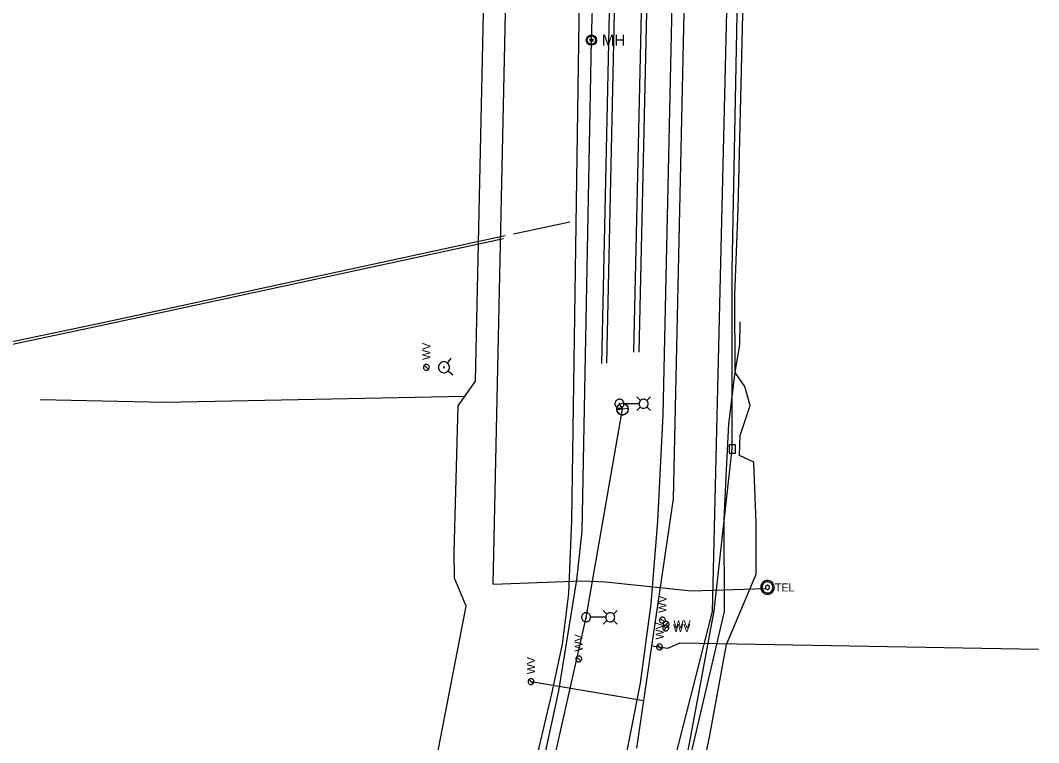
# Model space of a CAD drawing. Extents: x 596028 to 606371, y 330010 to 403088.
# Drawn here: x 604789.8 to 605279.8, y 336610.4 to 336958.2 of the extents above; entities that cross this region are included whole.
import ezdxf

# ---------------------------------------------------------------- set-up
doc = ezdxf.new("R2010")
doc.units = 0
for name, color, linetype in [('Default', 7, 'Continuous'), ('E_LTG', 7, 'Continuous'), ('E_LTG_CID', 7, 'Continuous'), ('E_RDWY_C_and_G', 7, 'Continuous'), ('E_UTL_E', 7, 'Continuous'), ('E_UTL_E_UG', 7, 'Continuous'), ('E_UTL_G_UG', 7, 'Continuous'), ('E_UTL_SAN_UG', 7, 'Continuous'), ('E_UTL_T_MH', 7, 'Continuous'), ('E_UTL_T_UG', 7, 'Continuous'), ('E_UTL_TV', 7, 'Continuous'), ('E_UTL_TV_UG', 7, 'Continuous'), ('E_UTL_W', 7, 'Continuous'), ('E_UTL_W_UG', 7, 'Continuous'), ('E_UTL_WHydrant', 7, 'Continuous')]:
    doc.layers.add(name, color=color, linetype=linetype)

# ---------------------------------------------------------------- blocks, each defined once
blk = doc.blocks.new('_U272')
at = {"layer": 'E_LTG'}
blk.add_lwpolyline([(0.001, -0.171), (0.001, 0.172)], dxfattribs=at)
blk.add_circle((0.001, 0), 0.171, dxfattribs=at)
blk.add_arc((0.001, 0), 0.171, 90, 270, dxfattribs=at)
blk.add_text('L', height=0.108, dxfattribs=at).set_placement((0.066, -0.042))
blk = doc.blocks.new('MH')
at = {"layer": 'Default'}
for radius in [15.2, 12.2, 4.57]:
    blk.add_circle((0, 0), radius, dxfattribs=at)
blk.add_text('MH', height=32.92, dxfattribs=at).set_placement((30.5, -16.5))

msp = doc.modelspace()

# ---------------------------------------------------------------- linework, layer by layer
at = {"layer": 'E_LTG'}
for points in [[(605080.3, 336773.56), (605080.26, 336773.97), (605080.15, 336774.37), (605079.96, 336774.74), (605079.7, 336775.06), (605079.39, 336775.33), (605079.03, 336775.54), (605078.64, 336775.68), (605078.23, 336775.74), (605077.82, 336775.72), (605077.42, 336775.62), (605077.04, 336775.45), (605076.7, 336775.21), (605076.42, 336774.91), (605076.19, 336774.56), (605076.04, 336774.18), (605075.96, 336773.77), (605075.96, 336773.36), (605076.04, 336772.95), (605076.19, 336772.57), (605076.42, 336772.22), (605076.7, 336771.92), (605077.04, 336771.68), (605077.42, 336771.51), (605077.82, 336771.41), (605078.23, 336771.39), (605078.64, 336771.45), (605079.03, 336771.58), (605079.39, 336771.79), (605079.7, 336772.06), (605079.96, 336772.39), (605080.15, 336772.75), (605080.26, 336773.15), (605080.3, 336773.56)], [(605078.29, 336773.56), (605078.29, 336773.59), (605078.28, 336773.62), (605078.27, 336773.65), (605078.25, 336773.68), (605078.22, 336773.7), (605078.2, 336773.71), (605078.17, 336773.72), (605078.14, 336773.73), (605078.1, 336773.73), (605078.07, 336773.72), (605078.05, 336773.71), (605078.02, 336773.69), (605078, 336773.67), (605077.98, 336773.64), (605077.97, 336773.61), (605077.96, 336773.58), (605077.96, 336773.55), (605077.97, 336773.52), (605077.98, 336773.49), (605078, 336773.46), (605078.02, 336773.44), (605078.05, 336773.42), (605078.07, 336773.41), (605078.1, 336773.4), (605078.14, 336773.4), (605078.17, 336773.4), (605078.2, 336773.41), (605078.22, 336773.43), (605078.25, 336773.45), (605078.27, 336773.47), (605078.28, 336773.5), (605078.29, 336773.53), (605078.29, 336773.56)], [(605087.52, 336773.56), (605080.34, 336773.56)], [(605088.21, 336775.09), (605086.43, 336776.86)], [(605091.91, 336773.56), (605091.87, 336773.97), (605091.75, 336774.37), (605091.56, 336774.74), (605091.31, 336775.06), (605090.99, 336775.33), (605090.64, 336775.54), (605090.24, 336775.68), (605089.84, 336775.74), (605089.42, 336775.72), (605089.02, 336775.62), (605088.64, 336775.45), (605088.31, 336775.21), (605088.02, 336774.91), (605087.8, 336774.56), (605087.64, 336774.18), (605087.57, 336773.77), (605087.57, 336773.36), (605087.64, 336772.95), (605087.8, 336772.57), (605088.02, 336772.22), (605088.31, 336771.92), (605088.64, 336771.68), (605089.02, 336771.51), (605089.42, 336771.41), (605089.84, 336771.39), (605090.24, 336771.45), (605090.64, 336771.58), (605090.99, 336771.79), (605091.31, 336772.06), (605091.56, 336772.39), (605091.75, 336772.75), (605091.87, 336773.15), (605091.91, 336773.56)], [(605091.26, 336775.09), (605093.03, 336776.86)], [(605088.21, 336772.04), (605086.43, 336770.26)], [(605091.26, 336772.04), (605093.03, 336770.26)], [(605064.22, 336670.76), (605064.18, 336671.17), (605064.06, 336671.57), (605063.87, 336671.93), (605063.62, 336672.26), (605063.31, 336672.53), (605062.95, 336672.74), (605062.56, 336672.87), (605062.15, 336672.93), (605061.73, 336672.91), (605061.33, 336672.81), (605060.96, 336672.64), (605060.62, 336672.4), (605060.33, 336672.1), (605060.11, 336671.75), (605059.96, 336671.37), (605059.88, 336670.96), (605059.88, 336670.55), (605059.96, 336670.14), (605060.11, 336669.76), (605060.33, 336669.41), (605060.62, 336669.11), (605060.96, 336668.87), (605061.33, 336668.7), (605061.73, 336668.6), (605062.15, 336668.58), (605062.56, 336668.64), (605062.95, 336668.78), (605063.31, 336668.99), (605063.62, 336669.26), (605063.87, 336669.58), (605064.06, 336669.95), (605064.18, 336670.35), (605064.22, 336670.76)], [(605062.21, 336670.76), (605062.21, 336670.79), (605062.2, 336670.82), (605062.18, 336670.85), (605062.16, 336670.87), (605062.14, 336670.89), (605062.11, 336670.91), (605062.08, 336670.92), (605062.05, 336670.92), (605062.02, 336670.92), (605061.99, 336670.91), (605061.96, 336670.9), (605061.93, 336670.88), (605061.91, 336670.86), (605061.9, 336670.83), (605061.88, 336670.8), (605061.88, 336670.77), (605061.88, 336670.74), (605061.88, 336670.71), (605061.9, 336670.68), (605061.91, 336670.65), (605061.93, 336670.63), (605061.96, 336670.61), (605061.99, 336670.6), (605062.02, 336670.59), (605062.05, 336670.59), (605062.08, 336670.6), (605062.11, 336670.61), (605062.14, 336670.62), (605062.16, 336670.64), (605062.18, 336670.67), (605062.2, 336670.7), (605062.21, 336670.73), (605062.21, 336670.76)], [(605071.43, 336670.76), (605064.26, 336670.76)], [(605072.12, 336672.28), (605070.35, 336674.06)], [(605075.82, 336670.76), (605075.78, 336671.17), (605075.67, 336671.57), (605075.48, 336671.93), (605075.22, 336672.26), (605074.91, 336672.53), (605074.55, 336672.74), (605074.16, 336672.87), (605073.75, 336672.93), (605073.34, 336672.91), (605072.94, 336672.81), (605072.56, 336672.64), (605072.22, 336672.4), (605071.94, 336672.1), (605071.71, 336671.75), (605071.56, 336671.37), (605071.48, 336670.96), (605071.48, 336670.55), (605071.56, 336670.14), (605071.71, 336669.76), (605071.94, 336669.41), (605072.22, 336669.11), (605072.56, 336668.87), (605072.94, 336668.7), (605073.34, 336668.6), (605073.75, 336668.58), (605074.16, 336668.64), (605074.55, 336668.78), (605074.91, 336668.99), (605075.22, 336669.26), (605075.48, 336669.58), (605075.67, 336669.95), (605075.78, 336670.35), (605075.82, 336670.76)], [(605075.17, 336672.28), (605076.95, 336674.06)], [(605072.12, 336669.24), (605070.35, 336667.46)], [(605075.17, 336669.24), (605076.95, 336667.46)]]:
    msp.add_lwpolyline(points, dxfattribs=at)
at = {"layer": 'E_LTG_CID'}
msp.add_line((605047.35, 336605.1), (605062.02, 336670.68), dxfattribs=at)
msp.add_lwpolyline([(605062.02, 336670.68), (605079.57, 336770.97), (605078.13, 336773.56)], dxfattribs=at)
at = {"layer": 'E_RDWY_C_and_G'}
for p, q in [((605069.56, 336793), (605077.76, 337168.15)), ((605072.09, 336793.04), (605080.29, 337168.43)), ((605085.11, 336798.48), (605093.21, 337169.07)), ((605087.66, 336798.36), (605095.74, 337167.97))]:
    msp.add_line(p, q, dxfattribs=at)
at = {"layer": 'E_UTL_E_UG'}
for p, q in [((605064.65, 336948.67), (605080.51, 337478.13)), ((605060.14, 336712.18), (605064.65, 336948.67))]:
    msp.add_line(p, q, dxfattribs=at)
for points in [[(604998.72, 336689.57), (604998.54, 336702.1), (605000.55, 336772.61), (605008.8, 336784.41), (605020.11, 337302), (605019.54, 337319.47), (605023.08, 337328.16)], [(605112.8, 336572.21), (605121.5, 336612.94), (605129.7, 336657.63), (605143.83, 336691.53), (605143.85, 336716.01), (605142.76, 336745.38), (605135.9, 336748.62), (605136.24, 336758.21), (605141.03, 336772.76), (605138.41, 336781.83), (605133.85, 336788.61), (605133.65, 336825.83), (605134.41, 336846.66), (605135.18, 336867.5), (605141.91, 337148.82), (605142.82, 337177.87), (605142.49, 337206.68), (605152.85, 337227.39)], [(605008.63, 336196.68), (605057.64, 336368.33), (605060.05, 336372.29), (605064.33, 336397.87), (605068.34, 336425.32), (605074.89, 336456.97), (605090.92, 336522.59), (605106.66, 336579.53), (605110.34, 336595.28), (605128.69, 336673.59), (605128.48, 336717.48), (605129.55, 336741.75), (605130.77, 336763.77), (605133.86, 336788.7), (605136.04, 336801.96), (605136.21, 336812.95)], [(604799.36, 336775.59), (604859.34, 336774.28), (605003.74, 336777.17)], [(605017.63, 336502.62), (605019.2, 336504.96), (605027.87, 336538.45), (605040.18, 336594.62), (605048.88, 336635.32), (605057.57, 336688.76), (605060.14, 336712.18)], [(604978.48, 336539.75), (604980.81, 336554.49), (605004.37, 336676.15), (604998.72, 336689.57)]]:
    msp.add_lwpolyline(points, dxfattribs=at)
at = {"layer": 'E_UTL_G_UG'}
for p, q in [((605027.11, 336855.39), (605054.17, 336861.24)), ((604830.31, 336812.89), (605023.17, 336854.54)), ((604830.57, 336811.72), (605022.31, 336853.13))]:
    msp.add_line(p, q, dxfattribs=at)
for points in [[(605055.24, 336717.3), (605063.72, 337297.96), (605053.61, 337311.03)], [(605096.52, 336717.08), (605099.15, 336768.28), (605111.01, 337310.53)], [(604573.36, 336754.34), (604602.89, 336761.89), (604603.6, 336761.83), (604612.92, 336764.38), (604623.92, 336766.78), (604734.14, 336791.97), (604749.39, 336795.42), (604769.69, 336800.11), (604830.31, 336812.89)], [(604573.65, 336753.18), (604602.98, 336760.68), (604603.71, 336760.61), (604613.21, 336763.22), (604624.18, 336765.6), (604734.41, 336790.8), (604749.66, 336794.25), (604769.95, 336798.93), (604830.56, 336811.72)], [(604947.77, 336280.3), (604969.19, 336351.45), (604980.36, 336393.71), (604994.86, 336441.23), (605007.11, 336488.05), (605022.16, 336540.99), (605036.14, 336593.75), (605045.56, 336633.88), (605050.72, 336657.87), (605053.8, 336682.24), (605055.24, 336717.3)], [(605007.72, 336337.72), (605021.94, 336383.75), (605039.69, 336444.37), (605053.58, 336496.44), (605065.41, 336541.18), (605079.67, 336595.77), (605088.28, 336639.05), (605093.42, 336677.26), (605096.52, 336717.08)]]:
    msp.add_lwpolyline(points, dxfattribs=at)
at = {"layer": 'E_UTL_SAN_UG'}
for p, q in [((605122.9, 336673.59), (605130.92, 337013.4)), ((605049.89, 336386.93), (605122.9, 336673.59))]:
    msp.add_line(p, q, dxfattribs=at)
at = {"layer": 'E_UTL_T_MH'}
for points in [[(605152.65, 336685.15), (605152.59, 336685.77), (605152.41, 336686.38), (605152.13, 336686.93), (605151.74, 336687.43), (605151.27, 336687.84), (605150.72, 336688.15), (605150.13, 336688.36), (605149.51, 336688.45), (605148.88, 336688.42), (605148.27, 336688.27), (605147.7, 336688.01), (605147.19, 336687.64), (605146.76, 336687.19), (605146.42, 336686.66), (605146.18, 336686.08), (605146.07, 336685.46), (605146.07, 336684.84), (605146.18, 336684.22), (605146.42, 336683.64), (605146.76, 336683.11), (605147.19, 336682.65), (605147.7, 336682.29), (605148.27, 336682.03), (605148.88, 336681.88), (605149.51, 336681.85), (605150.13, 336681.94), (605150.72, 336682.15), (605151.27, 336682.46), (605151.74, 336682.87), (605152.13, 336683.36), (605152.41, 336683.92), (605152.59, 336684.52), (605152.65, 336685.15)], [(605151.99, 336685.15), (605151.94, 336685.65), (605151.8, 336686.13), (605151.57, 336686.58), (605151.26, 336686.97), (605150.88, 336687.3), (605150.45, 336687.55), (605149.97, 336687.71), (605149.48, 336687.79), (605148.98, 336687.76), (605148.49, 336687.64), (605148.03, 336687.44), (605147.62, 336687.14), (605147.28, 336686.78), (605147, 336686.36), (605146.82, 336685.89), (605146.72, 336685.4), (605146.72, 336684.9), (605146.82, 336684.41), (605147, 336683.94), (605147.28, 336683.52), (605147.62, 336683.15), (605148.03, 336682.86), (605148.49, 336682.65), (605148.98, 336682.54), (605149.48, 336682.51), (605149.97, 336682.58), (605150.45, 336682.75), (605150.88, 336683), (605151.26, 336683.33), (605151.57, 336683.72), (605151.8, 336684.17), (605151.94, 336684.65), (605151.99, 336685.15)], [(605150.34, 336685.15), (605150.32, 336685.34), (605150.27, 336685.52), (605150.18, 336685.68), (605150.07, 336685.83), (605149.93, 336685.96), (605149.76, 336686.05), (605149.58, 336686.11), (605149.4, 336686.14), (605149.21, 336686.13), (605149.03, 336686.08), (605148.86, 336686.01), (605148.7, 336685.9), (605148.57, 336685.76), (605148.47, 336685.6), (605148.4, 336685.43), (605148.37, 336685.24), (605148.37, 336685.05), (605148.4, 336684.87), (605148.47, 336684.7), (605148.57, 336684.54), (605148.7, 336684.4), (605148.86, 336684.29), (605149.03, 336684.21), (605149.21, 336684.17), (605149.4, 336684.16), (605149.58, 336684.19), (605149.76, 336684.25), (605149.93, 336684.34), (605150.07, 336684.47), (605150.18, 336684.61), (605150.27, 336684.78), (605150.32, 336684.96), (605150.34, 336685.15)]]:
    msp.add_lwpolyline(points, dxfattribs=at)
at = {"layer": 'E_UTL_T_UG'}
for q in [(605027.66, 337159.45), (605060.06, 336688.37)]:
    msp.add_line((605017.32, 336686.71), q, dxfattribs=at)
msp.add_lwpolyline([(605060.06, 336688.37), (605071.41, 336687.88), (605112.71, 336683.54), (605148.21, 336684.67)], dxfattribs=at)
at = {"layer": 'E_UTL_TV'}
msp.add_lwpolyline([(605130.93, 336749.8), (605133.93, 336749.8), (605133.93, 336753.8), (605130.93, 336753.8)], close=True, dxfattribs=at)
at = {"layer": 'E_UTL_TV_UG'}
msp.add_line((605132.43, 336837.89), (605141.42, 337322.81), dxfattribs=at)
msp.add_lwpolyline([(605060.52, 336404.97), (605111.34, 336607.47), (605123.74, 336673.87), (605132.43, 336751.8), (605132.43, 336837.89)], dxfattribs=at)
at = {"layer": 'E_UTL_W'}
for points in [[(604985.21, 336792.51), (604984.94, 336792.48), (604984.68, 336792.41), (604984.44, 336792.28), (604984.22, 336792.11), (604984.05, 336791.91), (604983.91, 336791.67), (604983.82, 336791.42), (604983.78, 336791.15), (604983.8, 336790.88), (604983.86, 336790.62), (604983.97, 336790.37), (604984.13, 336790.15), (604984.33, 336789.96), (604984.56, 336789.81), (604984.81, 336789.71), (604985.07, 336789.66), (604985.34, 336789.66), (604985.61, 336789.71), (604985.86, 336789.81), (604986.09, 336789.96), (604986.29, 336790.15), (604986.44, 336790.37), (604986.56, 336790.62), (604986.62, 336790.88), (604986.63, 336791.15), (604986.59, 336791.42), (604986.51, 336791.67), (604986.37, 336791.91), (604986.19, 336792.11), (604985.98, 336792.28), (604985.74, 336792.41), (604985.48, 336792.48), (604985.21, 336792.51)], [(604986.22, 336790.07), (604984.2, 336792.09)], [(605098.79, 336670.78), (605098.52, 336670.76), (605098.26, 336670.68), (605098.02, 336670.56), (605097.8, 336670.39), (605097.63, 336670.18), (605097.49, 336669.95), (605097.4, 336669.69), (605097.36, 336669.43), (605097.38, 336669.15), (605097.44, 336668.89), (605097.55, 336668.64), (605097.71, 336668.42), (605097.91, 336668.24), (605098.13, 336668.09), (605098.38, 336667.99), (605098.65, 336667.94), (605098.92, 336667.94), (605099.19, 336667.99), (605099.44, 336668.09), (605099.67, 336668.24), (605099.86, 336668.42), (605100.02, 336668.64), (605100.13, 336668.89), (605100.2, 336669.15), (605100.21, 336669.43), (605100.17, 336669.69), (605100.08, 336669.95), (605099.95, 336670.18), (605099.77, 336670.39), (605099.56, 336670.56), (605099.32, 336670.68), (605099.06, 336670.76), (605098.79, 336670.78)], [(605099.79, 336668.35), (605097.78, 336670.37)], [(605101.82, 336665.6), (605101.8, 336665.87), (605101.72, 336666.13), (605101.6, 336666.38), (605101.43, 336666.59), (605101.22, 336666.77), (605100.99, 336666.9), (605100.73, 336666.99), (605100.46, 336667.03), (605100.19, 336667.02), (605099.93, 336666.95), (605099.68, 336666.84), (605099.46, 336666.68), (605099.27, 336666.49), (605099.13, 336666.26), (605099.03, 336666.01), (605098.98, 336665.74), (605098.98, 336665.47), (605099.03, 336665.2), (605099.13, 336664.95), (605099.27, 336664.72), (605099.46, 336664.53), (605099.68, 336664.37), (605099.93, 336664.26), (605100.19, 336664.19), (605100.46, 336664.18), (605100.73, 336664.22), (605100.99, 336664.31), (605101.22, 336664.44), (605101.43, 336664.62), (605101.6, 336664.83), (605101.72, 336665.07), (605101.8, 336665.33), (605101.82, 336665.6)], [(605101.99, 336667.32), (605101.96, 336667.59), (605101.89, 336667.85), (605101.76, 336668.09), (605101.6, 336668.31), (605101.39, 336668.48), (605101.16, 336668.62), (605100.9, 336668.71), (605100.63, 336668.75), (605100.36, 336668.73), (605100.1, 336668.67), (605099.85, 336668.56), (605099.63, 336668.4), (605099.44, 336668.2), (605099.3, 336667.97), (605099.2, 336667.72), (605099.14, 336667.46), (605099.14, 336667.19), (605099.2, 336666.92), (605099.3, 336666.67), (605099.44, 336666.44), (605099.63, 336666.24), (605099.85, 336666.09), (605100.1, 336665.97), (605100.36, 336665.91), (605100.63, 336665.9), (605100.9, 336665.94), (605101.16, 336666.02), (605101.39, 336666.16), (605101.6, 336666.34), (605101.76, 336666.55), (605101.89, 336666.79), (605101.96, 336667.05), (605101.99, 336667.32)], [(605099.39, 336664.6), (605101.4, 336666.61)], [(605099.56, 336666.31), (605101.57, 336668.33)], [(605097.4, 336657.89), (605097.13, 336657.87), (605096.87, 336657.79), (605096.63, 336657.67), (605096.42, 336657.5), (605096.24, 336657.3), (605096.1, 336657.06), (605096.01, 336656.8), (605095.98, 336656.54), (605095.99, 336656.27), (605096.05, 336656), (605096.16, 336655.76), (605096.32, 336655.53), (605096.52, 336655.35), (605096.75, 336655.2), (605097, 336655.1), (605097.26, 336655.05), (605097.54, 336655.05), (605097.8, 336655.1), (605098.05, 336655.2), (605098.28, 336655.35), (605098.48, 336655.53), (605098.63, 336655.76), (605098.75, 336656), (605098.81, 336656.27), (605098.82, 336656.54), (605098.79, 336656.8), (605098.7, 336657.06), (605098.56, 336657.3), (605098.38, 336657.5), (605098.17, 336657.67), (605097.93, 336657.79), (605097.67, 336657.87), (605097.4, 336657.89)], [(605098.41, 336655.46), (605096.39, 336657.48)], [(605058.52, 336652.1), (605058.25, 336652.07), (605057.99, 336652), (605057.75, 336651.87), (605057.53, 336651.71), (605057.36, 336651.5), (605057.22, 336651.27), (605057.13, 336651.01), (605057.09, 336650.74), (605057.11, 336650.47), (605057.17, 336650.21), (605057.28, 336649.96), (605057.44, 336649.74), (605057.64, 336649.55), (605057.87, 336649.41), (605058.12, 336649.31), (605058.38, 336649.26), (605058.65, 336649.26), (605058.92, 336649.31), (605059.17, 336649.41), (605059.4, 336649.55), (605059.6, 336649.74), (605059.75, 336649.96), (605059.87, 336650.21), (605059.93, 336650.47), (605059.94, 336650.74), (605059.9, 336651.01), (605059.82, 336651.27), (605059.68, 336651.5), (605059.5, 336651.71), (605059.29, 336651.87), (605059.05, 336652), (605058.79, 336652.07), (605058.52, 336652.1)], [(605059.53, 336649.67), (605057.51, 336651.68)], [(605035.57, 336641.18), (605035.3, 336641.16), (605035.04, 336641.08), (605034.8, 336640.96), (605034.58, 336640.79), (605034.41, 336640.58), (605034.27, 336640.35), (605034.18, 336640.09), (605034.14, 336639.82), (605034.16, 336639.55), (605034.22, 336639.29), (605034.33, 336639.04), (605034.49, 336638.82), (605034.69, 336638.63), (605034.91, 336638.49), (605035.16, 336638.39), (605035.43, 336638.34), (605035.7, 336638.34), (605035.97, 336638.39), (605036.22, 336638.49), (605036.45, 336638.63), (605036.64, 336638.82), (605036.8, 336639.04), (605036.91, 336639.29), (605036.98, 336639.55), (605036.99, 336639.82), (605036.95, 336640.09), (605036.86, 336640.35), (605036.73, 336640.58), (605036.55, 336640.79), (605036.34, 336640.96), (605036.1, 336641.08), (605035.84, 336641.16), (605035.57, 336641.18)], [(605036.57, 336638.75), (605034.56, 336640.76)]]:
    msp.add_lwpolyline(points, dxfattribs=at)
at = {"layer": 'E_UTL_W_UG'}
for p, q in [((605104.13, 336727.84), (605116.08, 337274.42)), ((605086.46, 336607.72), (605104.13, 336727.84)), ((605107.39, 336658.48), (605279.83, 336655.44)), ((605035.57, 336639.76), (605089.84, 336630.71))]:
    msp.add_line(p, q, dxfattribs=at)
msp.add_lwpolyline([(605093.71, 336657.01), (605101.39, 336655.88), (605107.39, 336658.48)], dxfattribs=at)
at = {"layer": 'E_UTL_WHydrant'}
for points in [[(604993.91, 336788.52), (604994.4, 336788.62), (604994.86, 336788.81), (604995.28, 336789.08), (604995.64, 336789.42), (604995.93, 336789.83), (604996.13, 336790.29), (604996.25, 336790.77), (604996.27, 336791.27), (604996.19, 336791.76), (604996.03, 336792.23), (604995.78, 336792.66), (604995.45, 336793.04), (604995.06, 336793.35), (604994.61, 336793.57), (604994.13, 336793.71), (604993.64, 336793.76), (604993.14, 336793.71), (604992.66, 336793.56), (604992.22, 336793.33), (604991.83, 336793.02), (604991.5, 336792.64), (604991.26, 336792.21), (604991.1, 336791.74), (604991.03, 336791.25), (604991.05, 336790.75), (604991.17, 336790.26), (604991.38, 336789.81), (604991.67, 336789.41), (604992.04, 336789.06), (604992.46, 336788.8), (604992.92, 336788.61), (604993.41, 336788.52), (604993.91, 336788.52)], [(604995.29, 336793.14), (604997.21, 336795.49)], [(604993.67, 336790.93), (604993.71, 336790.94), (604993.74, 336790.96), (604993.77, 336790.98), (604993.8, 336791), (604993.82, 336791.03), (604993.84, 336791.07), (604993.85, 336791.11), (604993.85, 336791.14), (604993.84, 336791.18), (604993.83, 336791.22), (604993.81, 336791.25), (604993.79, 336791.28), (604993.76, 336791.3), (604993.72, 336791.32), (604993.69, 336791.33), (604993.65, 336791.33), (604993.61, 336791.33), (604993.57, 336791.32), (604993.54, 336791.3), (604993.51, 336791.28), (604993.48, 336791.25), (604993.47, 336791.22), (604993.45, 336791.18), (604993.45, 336791.14), (604993.45, 336791.1), (604993.46, 336791.07), (604993.47, 336791.03), (604993.5, 336791), (604993.52, 336790.97), (604993.56, 336790.95), (604993.59, 336790.94), (604993.63, 336790.93), (604993.67, 336790.93)], [(604995.66, 336789.49), (604998, 336787.57)]]:
    msp.add_lwpolyline(points, dxfattribs=at)

# ---------------------------------------------------------------- block references
at = {"layer": 'E_LTG_CID', "xscale": 16.404166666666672, "yscale": 16.404166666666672, "rotation": 97.82095686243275}
msp.add_blockref('_U272', (605079.58, 336770.96), dxfattribs=at)
at = {"layer": 'E_UTL_E', "xscale": 0.16404166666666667, "yscale": 0.16404166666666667}
msp.add_blockref('MH', (605064.65, 336948.67), dxfattribs=at)

# ---------------------------------------------------------------- texts
at = {"layer": 'E_UTL_T_MH'}
msp.add_text('TEL', height=3.849, dxfattribs=at).set_placement((605152.92, 336683.2))
at = {"layer": 'E_UTL_W'}
for p in [(604987.13, 336794.65), (605100.71, 336672.92), (605099.32, 336660.03), (605060.44, 336654.24), (605037.49, 336643.32)]:
    msp.add_text('WV', height=3.85, rotation=90, dxfattribs=at).set_placement(p)
for p in [(605103.96, 336663.68), (605104.13, 336665.4)]:
    msp.add_text('WV', height=3.85, dxfattribs=at).set_placement(p)

doc.saveas('drawing.dxf')
